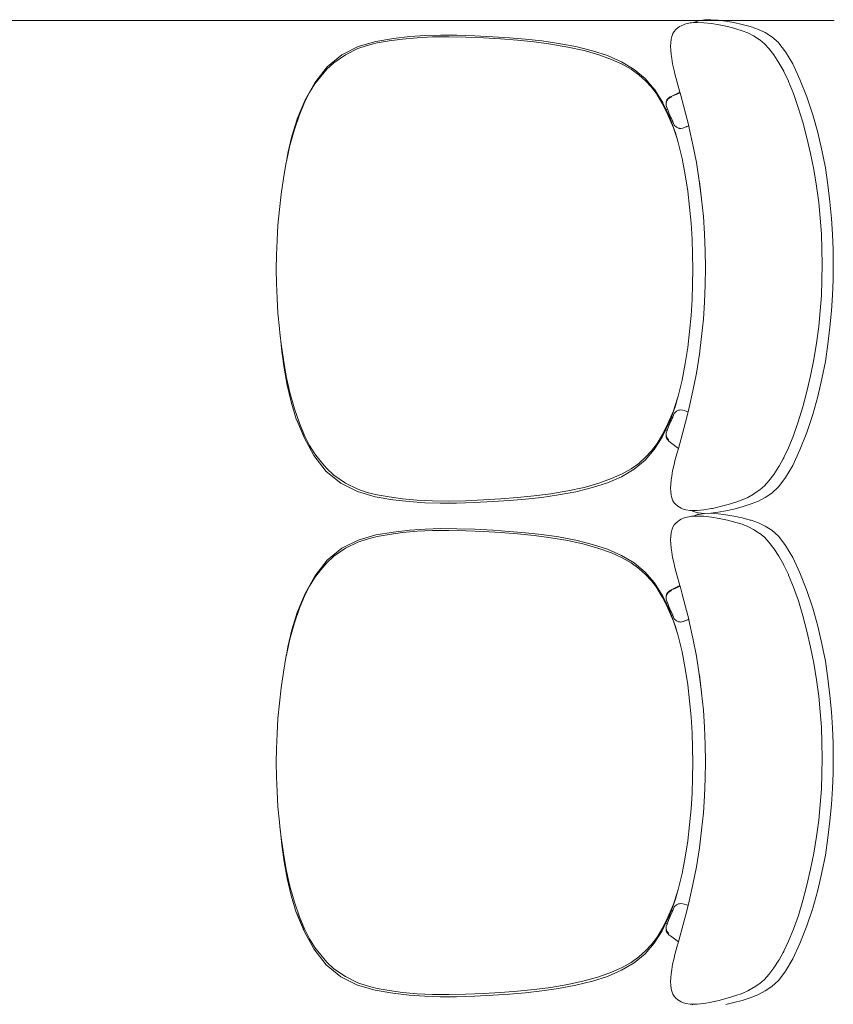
# Model space of a CAD drawing. Header units: feet. Extents: x 8 to 127, y 6 to 90.
# Tile 499 of 538: x 60.372 to 60.79, y 55.736 to 56.242. Entities that reach past the tile are written whole.
import ezdxf

# ---------------------------------------------------------------- set-up
doc = ezdxf.new("R2010")
doc.units = ezdxf.units.FT
doc.header["$MEASUREMENT"] = 0
doc.layers.add('Alvenaria', color=7, linetype='Continuous')
doc.layers.add('MOBILIÁRIO - móveis', color=250, linetype='Continuous')

msp = doc.modelspace()

# ---------------------------------------------------------------- linework, layer by layer
at = {"layer": 'Alvenaria', "lineweight": 5}
msp.add_line((58.69022, 56.24195), (60.79055, 56.24195), dxfattribs=at)
at = {"layer": 'MOBILIÁRIO - móveis', "lineweight": 5}
for p, q in [((60.7102, 56.23811), (60.70911, 56.23724)), ((60.7102, 56.23811), (60.7111, 56.23873)), ((60.7111, 56.23873), (60.71193, 56.23919)), ((60.71355, 56.2399), (60.71193, 56.23919)), ((60.71355, 56.2399), (60.7143, 56.24017)), ((60.7143, 56.24017), (60.71654, 56.24064)), ((60.71654, 56.24064), (60.71718, 56.2407)), ((60.71718, 56.2407), (60.71818, 56.24076)), ((60.71821, 56.24076), (60.71818, 56.24076)), ((60.72042, 56.24161), (60.71821, 56.24076)), ((60.71821, 56.24076), (60.72016, 56.24088)), ((60.72016, 56.24088), (60.72367, 56.24075)), ((60.72087, 56.2417), (60.72042, 56.24161)), ((60.72392, 56.2422), (60.72087, 56.2417)), ((60.72367, 56.24075), (60.72749, 56.24032)), ((60.72728, 56.24229), (60.72392, 56.2422)), ((60.73095, 56.24203), (60.72728, 56.24229)), ((60.72749, 56.24032), (60.73153, 56.23962)), ((60.73493, 56.24153), (60.73095, 56.24203)), ((60.73153, 56.23962), (60.7357, 56.23871)), ((60.73911, 56.24081), (60.73493, 56.24153)), ((60.7357, 56.23871), (60.73961, 56.23771)), ((60.74338, 56.2399), (60.73911, 56.24081)), ((60.74008, 56.23759), (60.73961, 56.23771)), ((60.74008, 56.23759), (60.74328, 56.23663)), ((60.74751, 56.2388), (60.74338, 56.2399)), ((60.74787, 56.23868), (60.74751, 56.2388)), ((60.74787, 56.23868), (60.75163, 56.23733)), ((60.56396, 56.23263), (60.55491, 56.23115)), ((60.5723, 56.23359), (60.56396, 56.23263)), ((60.56864, 56.23235), (60.57619, 56.23304)), ((60.58026, 56.23414), (60.5723, 56.23359)), ((60.58409, 56.23341), (60.57619, 56.23304)), ((60.58824, 56.23438), (60.58026, 56.23414)), ((60.58409, 56.23341), (60.59241, 56.23348)), ((60.59661, 56.23434), (60.58824, 56.23438)), ((60.60123, 56.23329), (60.59241, 56.23348)), ((60.60584, 56.23402), (60.59661, 56.23434)), ((60.60123, 56.23329), (60.61022, 56.2329)), ((60.6151, 56.23352), (60.60584, 56.23402)), ((60.61905, 56.23238), (60.61022, 56.2329)), ((60.62367, 56.23297), (60.6151, 56.23352)), ((60.63193, 56.23228), (60.62367, 56.23297)), ((60.70672, 56.23225), (60.70714, 56.23362)), ((60.70714, 56.23362), (60.70763, 56.23515)), ((60.70832, 56.23625), (60.70763, 56.23515)), ((60.70911, 56.23724), (60.70832, 56.23625)), ((60.74328, 56.23663), (60.74619, 56.23549)), ((60.74619, 56.23549), (60.7492, 56.23393)), ((60.7492, 56.23393), (60.75205, 56.2321)), ((60.75163, 56.23733), (60.75514, 56.23565)), ((60.75514, 56.23565), (60.75851, 56.23355)), ((60.75851, 56.23355), (60.76193, 56.2305)), ((60.54585, 56.22854), (60.53739, 56.22425)), ((60.5457, 56.22746), (60.53933, 56.22429)), ((60.55035, 56.22905), (60.5457, 56.22746)), ((60.55491, 56.23115), (60.54585, 56.22854)), ((60.55565, 56.23035), (60.55035, 56.22905)), ((60.55565, 56.23035), (60.56171, 56.23142)), ((60.56864, 56.23235), (60.56171, 56.23142)), ((60.61905, 56.23238), (60.62773, 56.2317)), ((60.63627, 56.23084), (60.62773, 56.2317)), ((60.6403, 56.23136), (60.63193, 56.23228)), ((60.63627, 56.23084), (60.64483, 56.22971)), ((60.64887, 56.2301), (60.6403, 56.23136)), ((60.65356, 56.22821), (60.64483, 56.22971)), ((60.65772, 56.22842), (60.64887, 56.2301)), ((60.65356, 56.22821), (60.66196, 56.22638)), ((60.66633, 56.22631), (60.65772, 56.22842)), ((60.70642, 56.22865), (60.70656, 56.23035)), ((60.70656, 56.22664), (60.70642, 56.22865)), ((60.70656, 56.23035), (60.70672, 56.23225)), ((60.75205, 56.2321), (60.75238, 56.23187)), ((60.75476, 56.22993), (60.75238, 56.23187)), ((60.75476, 56.22993), (60.75705, 56.22748)), ((60.75962, 56.22414), (60.75705, 56.22748)), ((60.76212, 56.23027), (60.76193, 56.2305)), ((60.76212, 56.23027), (60.76566, 56.22575)), ((60.53739, 56.22425), (60.52988, 56.2181)), ((60.53933, 56.22429), (60.53331, 56.22019)), ((60.66953, 56.22422), (60.66196, 56.22638)), ((60.67413, 56.22379), (60.66633, 56.22631)), ((60.66953, 56.22422), (60.67613, 56.22186)), ((60.68129, 56.22065), (60.67413, 56.22379)), ((60.70673, 56.22439), (60.70656, 56.22664)), ((60.70673, 56.22439), (60.70708, 56.22235)), ((60.76223, 56.22017), (60.75962, 56.22414)), ((60.76931, 56.21957), (60.76566, 56.22575)), ((60.52988, 56.2181), (60.52355, 56.20985)), ((60.53331, 56.22019), (60.52975, 56.21682)), ((60.68163, 56.21944), (60.67613, 56.22186)), ((60.68783, 56.21672), (60.68129, 56.22065)), ((60.68624, 56.21683), (60.68163, 56.21944)), ((60.70753, 56.21951), (60.70708, 56.22235)), ((60.70829, 56.21623), (60.70753, 56.21951)), ((60.76466, 56.21582), (60.76223, 56.22017)), ((60.773, 56.21159), (60.76931, 56.21957)), ((60.52356, 56.20925), (60.52652, 56.21312)), ((60.52975, 56.21682), (60.52652, 56.21312)), ((60.69017, 56.21394), (60.68624, 56.21683)), ((60.69347, 56.21205), (60.68783, 56.21672)), ((60.69017, 56.21394), (60.6936, 56.21082)), ((60.70875, 56.21444), (60.70829, 56.21623)), ((60.70875, 56.21444), (60.70972, 56.21064)), ((60.76466, 56.21582), (60.76472, 56.2157)), ((60.76472, 56.2157), (60.76476, 56.21561)), ((60.76476, 56.21561), (60.76706, 56.21071)), ((60.52355, 56.20985), (60.51845, 56.20066)), ((60.52356, 56.20925), (60.52081, 56.20488)), ((60.69812, 56.20664), (60.69347, 56.21205)), ((60.69668, 56.20754), (60.6936, 56.21082)), ((60.69955, 56.20375), (60.69668, 56.20754)), ((60.70972, 56.21064), (60.71126, 56.20506)), ((60.76706, 56.21071), (60.76715, 56.21053)), ((60.76968, 56.20429), (60.76715, 56.21053)), ((60.77649, 56.20261), (60.773, 56.21159)), ((60.52081, 56.20488), (60.51817, 56.19968)), ((60.69812, 56.20664), (60.69815, 56.20659)), ((60.69815, 56.20659), (60.70224, 56.20011)), ((60.69843, 56.20598), (60.70245, 56.19966)), ((60.69961, 56.20365), (60.69955, 56.20375)), ((60.70241, 56.19901), (60.69961, 56.20365)), ((60.70568, 56.20228), (60.70471, 56.20125)), ((60.70584, 56.20241), (60.70568, 56.20228)), ((60.70584, 56.20241), (60.70611, 56.20255)), ((60.70643, 56.20269), (60.70611, 56.20255)), ((60.70618, 56.20212), (60.70664, 56.20237)), ((60.71126, 56.20506), (60.70643, 56.20269)), ((60.70664, 56.20237), (60.70716, 56.20261)), ((60.71135, 56.20475), (60.70759, 56.20317)), ((60.71126, 56.20506), (60.71135, 56.20475)), ((60.71135, 56.20475), (60.71245, 56.20076)), ((60.76968, 56.20429), (60.77219, 56.19721)), ((60.77958, 56.19342), (60.77649, 56.20261)), ((60.51824, 56.20017), (60.51449, 56.19128)), ((60.51462, 56.19165), (60.51843, 56.20062)), ((60.51817, 56.19968), (60.51559, 56.19344)), ((60.51843, 56.20062), (60.51845, 56.20066)), ((60.70224, 56.20011), (60.70245, 56.19966)), ((60.70516, 56.19341), (60.70241, 56.19901)), ((60.70245, 56.19966), (60.7025, 56.19959)), ((60.7025, 56.19959), (60.70421, 56.196)), ((60.70417, 56.19992), (60.70434, 56.2004)), ((60.70419, 56.20006), (60.70417, 56.19992)), ((60.70418, 56.19832), (60.70417, 56.19992)), ((60.70418, 56.19832), (60.7042, 56.19818)), ((60.70434, 56.2004), (60.70419, 56.20006)), ((60.70475, 56.19657), (60.7042, 56.19818)), ((60.70425, 56.19927), (60.70455, 56.20051)), ((60.70434, 56.2004), (60.7046, 56.20114)), ((60.70455, 56.20051), (60.70464, 56.20074)), ((60.7046, 56.20059), (60.70455, 56.20051)), ((60.70522, 56.20156), (60.7046, 56.20059)), ((60.70471, 56.20125), (60.7046, 56.20114)), ((60.7046, 56.20059), (60.70464, 56.20074)), ((60.70522, 56.20156), (60.70618, 56.20212)), ((60.70558, 56.20179), (60.70522, 56.20156)), ((60.70618, 56.20212), (60.70558, 56.20179)), ((60.7142, 56.1942), (60.71245, 56.20076)), ((60.77219, 56.19721), (60.7745, 56.18958)), ((60.51559, 56.19344), (60.51301, 56.18591)), ((60.70489, 56.19623), (60.70421, 56.196)), ((60.70421, 56.196), (60.70605, 56.19215)), ((60.70475, 56.19657), (60.70489, 56.19623)), ((60.70549, 56.19483), (60.70484, 56.1964)), ((60.70489, 56.19623), (60.70549, 56.19483)), ((60.70791, 56.18675), (60.70516, 56.19341)), ((60.70566, 56.19442), (60.70549, 56.19483)), ((60.70668, 56.19203), (60.70566, 56.19442)), ((60.70605, 56.19215), (60.70697, 56.18964)), ((60.70677, 56.19182), (60.70668, 56.19203)), ((60.7142, 56.1942), (60.7158, 56.18776)), ((60.78222, 56.18421), (60.77958, 56.19342)), ((60.51165, 56.18238), (60.51444, 56.19119)), ((60.51444, 56.19119), (60.51449, 56.19128)), ((60.51462, 56.19165), (60.51449, 56.19128)), ((60.70677, 56.19182), (60.70762, 56.18984)), ((60.70759, 56.18997), (60.70677, 56.19182)), ((60.70762, 56.18984), (60.70697, 56.18964)), ((60.70697, 56.18964), (60.70901, 56.18403)), ((60.70762, 56.18984), (60.70762, 56.1898)), ((60.70762, 56.1898), (60.70837, 56.188)), ((60.70949, 56.18698), (60.70837, 56.188)), ((60.71085, 56.18639), (60.70949, 56.18698)), ((60.71343, 56.18679), (60.7158, 56.18776)), ((60.71393, 56.18695), (60.71468, 56.18725)), ((60.71491, 56.18734), (60.71468, 56.18725)), ((60.71491, 56.18734), (60.71546, 56.18756)), ((60.71581, 56.18771), (60.71546, 56.18756)), ((60.7158, 56.18776), (60.71581, 56.18771)), ((60.71581, 56.18771), (60.71609, 56.18658)), ((60.7745, 56.18958), (60.7766, 56.18161)), ((60.50963, 56.17364), (60.51165, 56.18238)), ((60.51301, 56.18591), (60.51067, 56.17763)), ((60.70981, 56.18101), (60.70791, 56.18675)), ((60.70901, 56.18403), (60.70981, 56.18101)), ((60.71115, 56.18646), (60.71063, 56.18654)), ((60.71075, 56.18647), (60.71115, 56.18646)), ((60.71085, 56.18639), (60.71142, 56.18642)), ((60.71142, 56.18642), (60.71115, 56.18646)), ((60.71182, 56.18636), (60.71142, 56.18642)), ((60.71182, 56.18636), (60.71281, 56.18657)), ((60.71281, 56.18657), (60.71317, 56.18669)), ((60.71343, 56.18679), (60.71317, 56.18669)), ((60.71393, 56.18695), (60.71343, 56.18679)), ((60.71798, 56.17798), (60.71609, 56.18658)), ((60.78437, 56.17514), (60.78222, 56.18421)), ((60.50887, 56.1693), (60.51067, 56.17763)), ((60.71041, 56.17921), (60.70981, 56.18101)), ((60.71243, 56.17095), (60.71041, 56.17921)), ((60.71798, 56.17798), (60.71974, 56.16883)), ((60.77852, 56.1735), (60.7766, 56.18161)), ((60.50887, 56.1693), (60.50963, 56.17364)), ((60.78019, 56.1652), (60.77852, 56.1735)), ((60.78609, 56.16618), (60.78437, 56.17514)), ((60.50883, 56.16909), (60.50827, 56.16584)), ((60.50883, 56.16909), (60.50887, 56.1693)), ((60.71404, 56.16244), (60.71243, 56.17095)), ((60.71974, 56.16883), (60.72123, 56.1595)), ((60.5081, 56.16487), (60.50737, 56.16062)), ((60.5081, 56.16487), (60.50811, 56.16496)), ((60.50811, 56.16496), (60.50827, 56.16584)), ((60.71531, 56.15412), (60.71404, 56.16244)), ((60.78157, 56.15668), (60.78019, 56.1652)), ((60.78744, 56.15729), (60.78609, 56.16618)), ((60.5062, 56.15253), (60.50737, 56.16062)), ((60.72123, 56.1595), (60.72243, 56.15023)), ((60.7213, 56.15914), (60.72243, 56.15023)), ((60.78266, 56.14827), (60.78157, 56.15668)), ((60.78847, 56.14858), (60.78744, 56.15729)), ((60.5062, 56.15253), (60.50527, 56.14461)), ((60.71629, 56.14587), (60.71531, 56.15412)), ((60.72246, 56.14996), (60.72243, 56.15023)), ((60.72335, 56.14104), (60.72246, 56.14996)), ((60.78267, 56.14824), (60.78266, 56.14827)), ((60.78348, 56.14017), (60.78267, 56.14824)), ((60.78924, 56.14014), (60.78847, 56.14858)), ((60.50456, 56.13667), (60.50527, 56.14461)), ((60.71702, 56.1376), (60.71629, 56.14587)), ((60.50456, 56.13667), (60.50406, 56.12887)), ((60.71752, 56.12946), (60.71702, 56.1376)), ((60.72335, 56.14104), (60.72397, 56.13225)), ((60.78348, 56.14017), (60.78348, 56.14015)), ((60.78348, 56.14015), (60.78403, 56.13225)), ((60.78976, 56.13198), (60.78924, 56.14014)), ((60.72397, 56.13225), (60.72433, 56.12344)), ((60.78403, 56.13223), (60.78403, 56.13225)), ((60.78435, 56.12431), (60.78403, 56.13223)), ((60.79006, 56.12409), (60.78976, 56.13198)), ((60.50375, 56.12137), (60.50406, 56.12887)), ((60.71782, 56.12162), (60.71752, 56.12946)), ((60.50375, 56.12137), (60.50364, 56.11402)), ((60.71791, 56.11393), (60.71782, 56.12162)), ((60.72433, 56.12344), (60.72444, 56.11462)), ((60.78435, 56.12431), (60.78435, 56.1243)), ((60.78446, 56.11636), (60.78435, 56.1243)), ((60.79017, 56.11634), (60.79006, 56.12409)), ((60.78435, 56.10842), (60.78446, 56.11636)), ((60.79006, 56.1086), (60.79017, 56.11634)), ((60.50375, 56.10667), (60.50364, 56.11402)), ((60.71782, 56.10624), (60.71791, 56.11393)), ((60.72444, 56.11462), (60.72433, 56.1058)), ((60.50406, 56.09918), (60.50375, 56.10667)), ((60.71752, 56.0984), (60.71782, 56.10624)), ((60.78403, 56.10049), (60.78435, 56.10842)), ((60.78976, 56.10071), (60.79006, 56.1086)), ((60.72433, 56.1058), (60.72397, 56.097)), ((60.50456, 56.09139), (60.50406, 56.09918)), ((60.71702, 56.09027), (60.71752, 56.0984)), ((60.72397, 56.097), (60.72335, 56.08823)), ((60.78348, 56.09257), (60.78403, 56.10049)), ((60.78924, 56.09255), (60.78976, 56.10071)), ((60.50527, 56.08346), (60.50456, 56.09139)), ((60.78267, 56.08448), (60.78348, 56.09257)), ((60.78847, 56.08411), (60.78924, 56.09255)), ((60.71629, 56.08201), (60.71702, 56.09027)), ((60.72335, 56.08823), (60.72246, 56.07935)), ((60.50554, 56.08116), (60.50527, 56.08346)), ((60.50562, 56.0802), (60.50554, 56.08116)), ((60.5062, 56.07556), (60.50554, 56.08116)), ((60.71531, 56.07379), (60.71629, 56.08201)), ((60.78157, 56.07604), (60.78267, 56.08448)), ((60.78744, 56.0754), (60.78847, 56.08411)), ((60.5066, 56.07166), (60.50562, 56.0802)), ((60.72246, 56.07935), (60.7213, 56.07022)), ((60.78019, 56.06752), (60.78157, 56.07604)), ((60.50737, 56.06749), (60.5062, 56.07556)), ((60.50782, 56.06307), (60.5066, 56.07166)), ((60.71404, 56.06548), (60.71531, 56.07379)), ((60.78609, 56.06651), (60.78744, 56.0754)), ((60.50883, 56.05904), (60.50737, 56.06749)), ((60.71243, 56.05699), (60.71404, 56.06548)), ((60.7213, 56.07022), (60.71974, 56.06052)), ((60.77852, 56.05923), (60.78019, 56.06752)), ((60.78437, 56.05755), (60.78609, 56.06651)), ((60.50929, 56.05442), (60.50782, 56.06307)), ((60.71798, 56.05143), (60.71974, 56.06052)), ((60.51067, 56.05054), (60.50883, 56.05904)), ((60.71041, 56.04877), (60.71243, 56.05699)), ((60.7766, 56.05111), (60.77852, 56.05923)), ((60.78222, 56.04848), (60.78437, 56.05755)), ((60.51126, 56.04572), (60.50929, 56.05442)), ((60.51301, 56.04228), (60.51067, 56.05054)), ((60.71609, 56.04291), (60.71798, 56.05143)), ((60.7766, 56.05111), (60.7745, 56.04315)), ((60.514, 56.03696), (60.51126, 56.04572)), ((60.70791, 56.04125), (60.71002, 56.0476)), ((60.71002, 56.0476), (60.70901, 56.04381)), ((60.71002, 56.0476), (60.71041, 56.04877)), ((60.77958, 56.03927), (60.78222, 56.04848)), ((60.51301, 56.04228), (60.51559, 56.03478)), ((60.70516, 56.03462), (60.70791, 56.04125)), ((60.70901, 56.04381), (60.70693, 56.03812)), ((60.70837, 56.03988), (60.70949, 56.04093)), ((60.70945, 56.04074), (60.71063, 56.04143)), ((60.71063, 56.04143), (60.70949, 56.04093)), ((60.71063, 56.04143), (60.71098, 56.0415)), ((60.71063, 56.04143), (60.71075, 56.04149)), ((60.71085, 56.04153), (60.71075, 56.04149)), ((60.71098, 56.0415), (60.71075, 56.04149)), ((60.71112, 56.04152), (60.71085, 56.04153)), ((60.71098, 56.0415), (60.71112, 56.04152)), ((60.71112, 56.04152), (60.71182, 56.04166)), ((60.71281, 56.0415), (60.71182, 56.04166)), ((60.71281, 56.0415), (60.71343, 56.04133)), ((60.71343, 56.04133), (60.71393, 56.04118)), ((60.71393, 56.04118), (60.71538, 56.04068)), ((60.7142, 56.03536), (60.71552, 56.04064)), ((60.71552, 56.04064), (60.71538, 56.04068)), ((60.71552, 56.04064), (60.71609, 56.04291)), ((60.7745, 56.04315), (60.77219, 56.03552)), ((60.514, 56.03696), (60.51402, 56.03691)), ((60.51402, 56.03691), (60.51418, 56.03641)), ((60.51778, 56.02805), (60.51402, 56.03691)), ((60.51418, 56.03641), (60.5142, 56.03637)), ((60.5142, 56.03637), (60.51797, 56.02743)), ((60.70605, 56.03572), (60.70452, 56.03252)), ((60.70566, 56.03348), (60.70668, 56.03586)), ((60.70693, 56.03812), (60.70605, 56.03572)), ((60.70668, 56.03586), (60.70693, 56.03643)), ((60.70693, 56.03812), (60.70756, 56.03792)), ((60.70693, 56.03643), (60.70759, 56.03793)), ((60.70756, 56.03792), (60.70693, 56.03643)), ((60.70762, 56.03809), (60.70756, 56.03792)), ((60.70756, 56.03792), (60.70759, 56.03792)), ((60.70762, 56.03809), (60.70837, 56.03988)), ((60.71245, 56.02887), (60.7142, 56.03536)), ((60.77219, 56.03552), (60.76968, 56.02843)), ((60.77649, 56.03009), (60.77958, 56.03927)), ((60.51817, 56.02856), (60.51559, 56.03478)), ((60.70394, 56.03129), (60.70224, 56.02771)), ((60.70241, 56.02905), (60.70516, 56.03462)), ((60.70394, 56.03129), (60.7025, 56.02831)), ((60.70452, 56.03252), (60.70394, 56.03129)), ((60.70394, 56.03129), (60.70465, 56.03105)), ((60.70465, 56.03105), (60.7042, 56.02971)), ((60.70475, 56.03133), (60.70465, 56.03105)), ((60.70484, 56.03151), (60.70475, 56.03133)), ((60.70484, 56.03151), (60.70566, 56.03348)), ((60.773, 56.0211), (60.77649, 56.03009)), ((60.51797, 56.02743), (60.52304, 56.01827)), ((60.51817, 56.02856), (60.52081, 56.02338)), ((60.69812, 56.02121), (60.70221, 56.02766)), ((60.70234, 56.02893), (60.69955, 56.0243)), ((60.70224, 56.02771), (60.70221, 56.02766)), ((60.70234, 56.02893), (60.70241, 56.02905)), ((60.70248, 56.02828), (60.70247, 56.02826)), ((60.7025, 56.02831), (60.70248, 56.02828)), ((60.70418, 56.02955), (60.70417, 56.02794)), ((60.70417, 56.02794), (60.70419, 56.02776)), ((60.70444, 56.02719), (60.70417, 56.02794)), ((60.7042, 56.02971), (60.70418, 56.02955)), ((60.70419, 56.02776), (60.70426, 56.02758)), ((60.70455, 56.02748), (60.70425, 56.02867)), ((60.70426, 56.02758), (60.70433, 56.02745)), ((60.70433, 56.02745), (60.70444, 56.02719)), ((60.7046, 56.02673), (60.70444, 56.02719)), ((60.70455, 56.02748), (60.70522, 56.02649)), ((60.70464, 56.02723), (60.70455, 56.02748)), ((60.7046, 56.02673), (60.70471, 56.02657)), ((60.70466, 56.02668), (60.70471, 56.02657)), ((60.70471, 56.02657), (60.70485, 56.02638)), ((60.70473, 56.02661), (60.7048, 56.02647)), ((60.70485, 56.02638), (60.70584, 56.02536)), ((60.70522, 56.02649), (60.70558, 56.02624)), ((60.70611, 56.02515), (60.70584, 56.02536)), ((60.70611, 56.02515), (60.70643, 56.02492)), ((60.71245, 56.02887), (60.71048, 56.02186)), ((60.76968, 56.02843), (60.76715, 56.02219)), ((60.52356, 56.01902), (60.52081, 56.02338)), ((60.69347, 56.01583), (60.69812, 56.02121)), ((60.69668, 56.02053), (60.6936, 56.01727)), ((60.69668, 56.02053), (60.69955, 56.0243)), ((60.71048, 56.02186), (60.70643, 56.02492)), ((60.70972, 56.01914), (60.71048, 56.02186)), ((60.76715, 56.02219), (60.76476, 56.01709)), ((60.7693, 56.0131), (60.773, 56.0211)), ((60.52304, 56.01827), (60.52937, 56.01005)), ((60.52652, 56.01516), (60.52356, 56.01902)), ((60.52975, 56.01148), (60.52652, 56.01516)), ((60.68783, 56.01119), (60.69347, 56.01583)), ((60.6936, 56.01727), (60.69017, 56.01417)), ((60.70875, 56.01542), (60.70829, 56.01358)), ((60.70875, 56.01542), (60.70972, 56.01914)), ((60.7644, 56.01644), (60.76236, 56.01274)), ((60.76466, 56.01689), (60.7644, 56.01644)), ((60.76476, 56.01709), (60.76466, 56.01689)), ((60.52937, 56.01005), (60.5369, 56.00391)), ((60.52975, 56.01148), (60.53331, 56.00811)), ((60.68129, 56.00728), (60.68783, 56.01119)), ((60.68163, 56.0087), (60.68624, 56.01129)), ((60.69017, 56.01417), (60.68624, 56.01129)), ((60.70708, 56.00762), (60.70753, 56.01038)), ((60.70753, 56.01038), (60.70829, 56.01358)), ((60.75962, 56.0085), (60.76223, 56.01252)), ((60.76236, 56.01274), (60.76223, 56.01252)), ((60.76566, 56.00688), (60.7693, 56.0131)), ((60.53933, 56.00402), (60.53331, 56.00811)), ((60.67613, 56.00629), (60.66953, 56.00395)), ((60.67412, 56.00416), (60.68129, 56.00728)), ((60.68163, 56.0087), (60.67613, 56.00629)), ((60.70673, 56.00554), (60.70656, 56.00337)), ((60.70708, 56.00762), (60.70673, 56.00554)), ((60.75705, 56.0051), (60.75476, 56.00258)), ((60.75962, 56.0085), (60.75705, 56.0051)), ((60.76212, 56.00228), (60.76566, 56.00688)), ((60.5369, 56.00391), (60.5454, 55.99961)), ((60.5457, 56.00084), (60.53933, 56.00402)), ((60.5457, 56.00084), (60.55035, 55.99926)), ((60.65356, 55.99999), (60.64483, 55.99851)), ((60.66196, 56.00181), (60.65356, 55.99999)), ((60.6577, 55.99956), (60.66631, 56.00166)), ((60.66953, 56.00395), (60.66196, 56.00181)), ((60.66631, 56.00166), (60.67412, 56.00416)), ((60.70642, 56.00133), (60.70656, 56.00337)), ((60.70656, 55.99971), (60.70642, 56.00133)), ((60.70672, 55.99779), (60.70656, 55.99971)), ((60.74955, 55.9986), (60.75238, 56.00055)), ((60.75476, 56.00258), (60.75238, 56.00055)), ((60.76193, 56.00206), (60.75851, 55.99889)), ((60.76212, 56.00228), (60.76193, 56.00206)), ((60.5454, 55.99961), (60.55452, 55.99698)), ((60.55565, 55.99795), (60.55035, 55.99926)), ((60.55452, 55.99698), (60.56362, 55.99548)), ((60.56171, 55.99687), (60.55565, 55.99795)), ((60.56864, 55.99594), (60.56171, 55.99687)), ((60.56362, 55.99548), (60.57201, 55.99451)), ((60.57619, 55.99525), (60.56864, 55.99594)), ((60.58409, 55.99487), (60.57619, 55.99525)), ((60.59241, 55.99478), (60.58409, 55.99487)), ((60.60123, 55.99497), (60.59241, 55.99478)), ((60.61022, 55.99535), (60.60123, 55.99497)), ((60.61905, 55.99587), (60.61022, 55.99535)), ((60.61499, 55.99452), (60.62359, 55.99506)), ((60.62773, 55.99654), (60.61905, 55.99587)), ((60.62359, 55.99506), (60.63187, 55.99574)), ((60.63627, 55.99739), (60.62773, 55.99654)), ((60.63187, 55.99574), (60.64025, 55.99665)), ((60.64483, 55.99851), (60.63627, 55.99739)), ((60.64025, 55.99665), (60.64883, 55.9979)), ((60.64883, 55.9979), (60.6577, 55.99956)), ((60.70714, 55.9965), (60.70672, 55.99779)), ((60.70763, 55.99495), (60.70714, 55.9965)), ((60.70763, 55.99495), (60.70832, 55.99394)), ((60.74328, 55.9954), (60.74008, 55.99428)), ((60.74619, 55.99668), (60.74328, 55.9954)), ((60.7492, 55.99838), (60.74619, 55.99668)), ((60.75163, 55.9948), (60.74788, 55.99327)), ((60.74955, 55.9986), (60.7492, 55.99838)), ((60.75514, 55.99664), (60.75163, 55.9948)), ((60.75851, 55.99889), (60.75514, 55.99664)), ((60.57201, 55.99451), (60.58001, 55.99394)), ((60.58001, 55.99394), (60.58803, 55.99369)), ((60.58803, 55.99369), (60.59644, 55.99372)), ((60.59644, 55.99372), (60.6057, 55.99402)), ((60.6057, 55.99402), (60.61499, 55.99452)), ((60.70911, 55.99294), (60.70832, 55.99394)), ((60.71, 55.99231), (60.70911, 55.99294)), ((60.7102, 55.99218), (60.71, 55.99231)), ((60.7111, 55.99155), (60.7102, 55.99218)), ((60.71193, 55.99108), (60.7111, 55.99155)), ((60.71268, 55.9908), (60.71193, 55.99108)), ((60.7143, 55.99023), (60.71268, 55.9908)), ((60.71654, 55.98992), (60.7143, 55.99023)), ((60.71718, 55.98985), (60.71654, 55.98992)), ((60.71748, 55.98986), (60.71718, 55.98985)), ((60.72016, 55.98988), (60.71748, 55.98986)), ((60.71748, 55.98986), (60.71796, 55.98953)), ((60.71796, 55.98953), (60.72042, 55.98878)), ((60.72016, 55.98988), (60.72367, 55.99022)), ((60.72749, 55.99088), (60.72367, 55.99022)), ((60.72749, 55.99088), (60.72802, 55.991)), ((60.73153, 55.99181), (60.72802, 55.991)), ((60.73095, 55.989), (60.73493, 55.98973)), ((60.73153, 55.99181), (60.73204, 55.99193)), ((60.73619, 55.99307), (60.73204, 55.99193)), ((60.73493, 55.98973), (60.73911, 55.99068)), ((60.74008, 55.99428), (60.73619, 55.99307)), ((60.73911, 55.99068), (60.74338, 55.99183)), ((60.74375, 55.99194), (60.74338, 55.99183)), ((60.74788, 55.99327), (60.74375, 55.99194)), ((60.7102, 55.98433), (60.7111, 55.98495)), ((60.7111, 55.98495), (60.71193, 55.9854)), ((60.71355, 55.98611), (60.71193, 55.9854)), ((60.71355, 55.98611), (60.7143, 55.98638)), ((60.7143, 55.98638), (60.71654, 55.98685)), ((60.71654, 55.98685), (60.71718, 55.98692)), ((60.71718, 55.98692), (60.71819, 55.98697)), ((60.71821, 55.98698), (60.71819, 55.98697)), ((60.72042, 55.98783), (60.71821, 55.98698)), ((60.71821, 55.98698), (60.72016, 55.98709)), ((60.72016, 55.98709), (60.72367, 55.98697)), ((60.72087, 55.98869), (60.72042, 55.98878)), ((60.72087, 55.98791), (60.72042, 55.98783)), ((60.72087, 55.98869), (60.72392, 55.98839)), ((60.72392, 55.98842), (60.72087, 55.98791)), ((60.72367, 55.98697), (60.72749, 55.98653)), ((60.72392, 55.98839), (60.72728, 55.98852)), ((60.72728, 55.9885), (60.72392, 55.98842)), ((60.72728, 55.98852), (60.73095, 55.989)), ((60.73095, 55.98825), (60.72728, 55.9885)), ((60.72749, 55.98653), (60.73153, 55.98584)), ((60.73493, 55.98774), (60.73095, 55.98825)), ((60.73153, 55.98584), (60.73571, 55.98493)), ((60.73911, 55.98703), (60.73493, 55.98774)), ((60.73571, 55.98493), (60.73961, 55.98393)), ((60.74338, 55.98612), (60.73911, 55.98703)), ((60.74751, 55.98501), (60.74338, 55.98612)), ((60.74788, 55.98489), (60.74751, 55.98501)), ((60.74788, 55.98489), (60.75163, 55.98355)), ((60.5723, 55.9798), (60.56396, 55.97885)), ((60.58026, 55.98035), (60.5723, 55.9798)), ((60.58409, 55.97962), (60.57619, 55.97925)), ((60.58824, 55.9806), (60.58026, 55.98035)), ((60.58409, 55.97962), (60.59241, 55.9797)), ((60.59661, 55.98055), (60.58824, 55.9806)), ((60.60123, 55.97951), (60.59241, 55.9797)), ((60.60584, 55.98024), (60.59661, 55.98055)), ((60.60123, 55.97951), (60.61022, 55.97911)), ((60.6151, 55.97973), (60.60584, 55.98024)), ((60.62367, 55.97918), (60.6151, 55.97973)), ((60.70673, 55.97846), (60.70714, 55.97984)), ((60.70714, 55.97984), (60.70763, 55.98137)), ((60.70833, 55.98247), (60.70763, 55.98137)), ((60.70911, 55.98346), (60.70833, 55.98247)), ((60.7102, 55.98433), (60.70911, 55.98346)), ((60.74008, 55.9838), (60.73961, 55.98393)), ((60.74008, 55.9838), (60.74329, 55.98285)), ((60.74329, 55.98285), (60.74619, 55.9817)), ((60.74619, 55.9817), (60.7492, 55.98015)), ((60.7492, 55.98015), (60.75205, 55.97831)), ((60.75163, 55.98355), (60.75514, 55.98187)), ((60.75514, 55.98187), (60.75851, 55.97977)), ((60.75851, 55.97977), (60.76193, 55.97672)), ((60.54585, 55.97475), (60.53739, 55.97047)), ((60.55035, 55.97526), (60.5457, 55.97367)), ((60.55491, 55.97736), (60.54585, 55.97475)), ((60.55565, 55.97656), (60.55035, 55.97526)), ((60.56396, 55.97885), (60.55491, 55.97736)), ((60.55565, 55.97656), (60.56171, 55.97764)), ((60.56864, 55.97856), (60.56171, 55.97764)), ((60.56864, 55.97856), (60.57619, 55.97925)), ((60.61905, 55.97859), (60.61022, 55.97911)), ((60.61905, 55.97859), (60.62773, 55.97791)), ((60.63194, 55.97849), (60.62367, 55.97918)), ((60.63627, 55.97705), (60.62773, 55.97791)), ((60.6403, 55.97757), (60.63194, 55.97849)), ((60.63627, 55.97705), (60.64483, 55.97592)), ((60.64887, 55.97631), (60.6403, 55.97757)), ((60.65356, 55.97443), (60.64483, 55.97592)), ((60.65773, 55.97463), (60.64887, 55.97631)), ((60.65356, 55.97443), (60.66196, 55.97259)), ((60.66633, 55.97252), (60.65773, 55.97463)), ((60.70643, 55.97486), (60.70656, 55.97657)), ((60.70656, 55.97286), (60.70643, 55.97486)), ((60.70656, 55.97657), (60.70673, 55.97846)), ((60.75205, 55.97831), (60.75238, 55.97809)), ((60.75476, 55.97614), (60.75238, 55.97809)), ((60.75476, 55.97614), (60.75705, 55.97369)), ((60.76212, 55.97648), (60.76193, 55.97672)), ((60.76212, 55.97648), (60.76566, 55.97196)), ((60.53739, 55.97047), (60.52988, 55.96432)), ((60.53933, 55.9705), (60.53331, 55.9664)), ((60.5457, 55.97367), (60.53933, 55.9705)), ((60.66953, 55.97043), (60.66196, 55.97259)), ((60.67413, 55.97), (60.66633, 55.97252)), ((60.66953, 55.97043), (60.67613, 55.96808)), ((60.68129, 55.96686), (60.67413, 55.97)), ((60.70673, 55.9706), (60.70656, 55.97286)), ((60.70673, 55.9706), (60.70708, 55.96856)), ((60.75962, 55.97035), (60.75705, 55.97369)), ((60.76223, 55.96638), (60.75962, 55.97035)), ((60.76931, 55.96578), (60.76566, 55.97196)), ((60.52988, 55.96432), (60.52355, 55.95607)), ((60.53331, 55.9664), (60.52975, 55.96303)), ((60.68163, 55.96565), (60.67613, 55.96808)), ((60.68783, 55.96293), (60.68129, 55.96686)), ((60.68624, 55.96305), (60.68163, 55.96565)), ((60.70753, 55.96572), (60.70708, 55.96856)), ((60.7083, 55.96244), (60.70753, 55.96572)), ((60.76466, 55.96204), (60.76223, 55.96638)), ((60.773, 55.9578), (60.76931, 55.96578)), ((60.52357, 55.95546), (60.52652, 55.95934)), ((60.52975, 55.96303), (60.52652, 55.95934)), ((60.69018, 55.96015), (60.68624, 55.96305)), ((60.69348, 55.95827), (60.68783, 55.96293)), ((60.69018, 55.96015), (60.6936, 55.95703)), ((60.70875, 55.96065), (60.7083, 55.96244)), ((60.70875, 55.96065), (60.70972, 55.95686)), ((60.76466, 55.96204), (60.76472, 55.96191)), ((60.76472, 55.96191), (60.76476, 55.96182)), ((60.76476, 55.96182), (60.76706, 55.95693)), ((60.52355, 55.95607), (60.51845, 55.94688)), ((60.52357, 55.95546), (60.52081, 55.95109)), ((60.69812, 55.95285), (60.69348, 55.95827)), ((60.69668, 55.95375), (60.6936, 55.95703)), ((60.70972, 55.95686), (60.71126, 55.95128)), ((60.76706, 55.95693), (60.76715, 55.95674)), ((60.76968, 55.95051), (60.76715, 55.95674)), ((60.77649, 55.94882), (60.773, 55.9578)), ((60.52081, 55.95109), (60.51817, 55.9459)), ((60.69955, 55.94996), (60.69668, 55.95375)), ((60.69812, 55.95285), (60.69815, 55.95281)), ((60.69815, 55.95281), (60.70224, 55.94632)), ((60.69843, 55.95219), (60.70246, 55.94587)), ((60.69961, 55.94986), (60.69955, 55.94996)), ((60.70241, 55.94522), (60.69961, 55.94986)), ((60.71126, 55.95128), (60.70643, 55.94891)), ((60.71135, 55.95096), (60.70759, 55.94938)), ((60.71126, 55.95128), (60.71135, 55.95096)), ((60.71135, 55.95096), (60.71245, 55.94698)), ((60.76968, 55.95051), (60.7722, 55.94342)), ((60.51824, 55.94638), (60.51449, 55.9375)), ((60.51462, 55.93786), (60.51843, 55.94684)), ((60.51817, 55.9459), (60.51559, 55.93965)), ((60.51843, 55.94684), (60.51845, 55.94688)), ((60.70224, 55.94632), (60.70246, 55.94587)), ((60.70516, 55.93962), (60.70241, 55.94522)), ((60.70246, 55.94587), (60.7025, 55.94581)), ((60.7025, 55.94581), (60.70422, 55.94221)), ((60.70417, 55.94613), (60.70434, 55.94661)), ((60.70419, 55.94627), (60.70417, 55.94613)), ((60.70418, 55.94454), (60.70417, 55.94613)), ((60.70418, 55.94454), (60.7042, 55.94439)), ((60.70434, 55.94661), (60.70419, 55.94627)), ((60.70475, 55.94278), (60.7042, 55.94439)), ((60.70425, 55.94549), (60.70455, 55.94673)), ((60.70434, 55.94661), (60.7046, 55.94736)), ((60.70455, 55.94673), (60.70464, 55.94695)), ((60.7046, 55.9468), (60.70455, 55.94673)), ((60.70522, 55.94777), (60.7046, 55.9468)), ((60.70471, 55.94747), (60.7046, 55.94736)), ((60.7046, 55.9468), (60.70464, 55.94695)), ((60.70568, 55.94849), (60.70471, 55.94747)), ((60.70522, 55.94777), (60.70618, 55.94833)), ((60.70558, 55.948), (60.70522, 55.94777)), ((60.70618, 55.94833), (60.70558, 55.948)), ((60.70584, 55.94862), (60.70568, 55.94849)), ((60.70584, 55.94862), (60.70611, 55.94876)), ((60.70643, 55.94891), (60.70611, 55.94876)), ((60.70618, 55.94833), (60.70664, 55.94858)), ((60.70664, 55.94858), (60.70716, 55.94882)), ((60.7142, 55.94042), (60.71245, 55.94698)), ((60.77958, 55.93964), (60.77649, 55.94882)), ((60.51559, 55.93965), (60.51301, 55.93213)), ((60.70489, 55.94245), (60.70422, 55.94221)), ((60.70422, 55.94221), (60.70606, 55.93837)), ((60.70475, 55.94278), (60.70489, 55.94245)), ((60.70549, 55.94105), (60.70484, 55.94261)), ((60.70489, 55.94245), (60.70549, 55.94105)), ((60.70791, 55.93296), (60.70516, 55.93962)), ((60.70566, 55.94063), (60.70549, 55.94105)), ((60.70668, 55.93824), (60.70566, 55.94063)), ((60.7142, 55.94042), (60.7158, 55.93397)), ((60.7722, 55.94342), (60.7745, 55.93579)), ((60.78222, 55.93042), (60.77958, 55.93964)), ((60.51166, 55.92859), (60.51444, 55.9374)), ((60.51444, 55.9374), (60.51449, 55.9375)), ((60.51462, 55.93786), (60.51449, 55.9375)), ((60.70606, 55.93837), (60.70697, 55.93585)), ((60.70677, 55.93803), (60.70668, 55.93824)), ((60.70677, 55.93803), (60.70762, 55.93605)), ((60.70759, 55.93619), (60.70677, 55.93803)), ((60.70762, 55.93605), (60.70697, 55.93585)), ((60.70697, 55.93585), (60.70901, 55.93024)), ((60.70762, 55.93605), (60.70763, 55.93601)), ((60.70763, 55.93601), (60.70837, 55.93421)), ((60.70949, 55.93319), (60.70837, 55.93421)), ((60.71343, 55.933), (60.7158, 55.93397)), ((60.71581, 55.93392), (60.71546, 55.93378)), ((60.7158, 55.93397), (60.71581, 55.93392)), ((60.71581, 55.93392), (60.71609, 55.93279)), ((60.7745, 55.93579), (60.77661, 55.92782)), ((60.51301, 55.93213), (60.51068, 55.92384)), ((60.70981, 55.92722), (60.70791, 55.93296)), ((60.70901, 55.93024), (60.70981, 55.92722)), ((60.71085, 55.9326), (60.70949, 55.93319)), ((60.71115, 55.93268), (60.71063, 55.93275)), ((60.71075, 55.93268), (60.71115, 55.93268)), ((60.71085, 55.9326), (60.71142, 55.93264)), ((60.71142, 55.93264), (60.71115, 55.93268)), ((60.71182, 55.93258), (60.71142, 55.93264)), ((60.71182, 55.93258), (60.71281, 55.93279)), ((60.71281, 55.93279), (60.71318, 55.9329)), ((60.71343, 55.933), (60.71318, 55.9329)), ((60.71393, 55.93316), (60.71343, 55.933)), ((60.71393, 55.93316), (60.71468, 55.93346)), ((60.71491, 55.93355), (60.71468, 55.93346)), ((60.71491, 55.93355), (60.71546, 55.93378)), ((60.71798, 55.9242), (60.71609, 55.93279)), ((60.78437, 55.92135), (60.78222, 55.93042)), ((60.50887, 55.91551), (60.51068, 55.92384)), ((60.50963, 55.91986), (60.51166, 55.92859)), ((60.71041, 55.92542), (60.70981, 55.92722)), ((60.71243, 55.91717), (60.71041, 55.92542)), ((60.71798, 55.9242), (60.71974, 55.91504)), ((60.77852, 55.91971), (60.77661, 55.92782)), ((60.50887, 55.91551), (60.50963, 55.91986)), ((60.78019, 55.91141), (60.77852, 55.91971)), ((60.78609, 55.91239), (60.78437, 55.92135)), ((60.50883, 55.91531), (60.50827, 55.91205)), ((60.50883, 55.91531), (60.50887, 55.91551)), ((60.71404, 55.90865), (60.71243, 55.91717)), ((60.71974, 55.91504), (60.72123, 55.90572)), ((60.5081, 55.91108), (60.50737, 55.90684)), ((60.5081, 55.91108), (60.50811, 55.91118)), ((60.50811, 55.91118), (60.50827, 55.91205)), ((60.71531, 55.90033), (60.71404, 55.90865)), ((60.78157, 55.9029), (60.78019, 55.91141)), ((60.78744, 55.9035), (60.78609, 55.91239)), ((60.5062, 55.89874), (60.50737, 55.90684)), ((60.72123, 55.90572), (60.72243, 55.89645)), ((60.7213, 55.90535), (60.72243, 55.89645)), ((60.78848, 55.89479), (60.78744, 55.9035)), ((60.5062, 55.89874), (60.50527, 55.89082)), ((60.7163, 55.89209), (60.71531, 55.90033)), ((60.78266, 55.89448), (60.78157, 55.9029)), ((60.72247, 55.89617), (60.72243, 55.89645)), ((60.72335, 55.88726), (60.72247, 55.89617)), ((60.78267, 55.89445), (60.78266, 55.89448)), ((60.78348, 55.88639), (60.78267, 55.89445)), ((60.78924, 55.88635), (60.78848, 55.89479)), ((60.50457, 55.88289), (60.50527, 55.89082)), ((60.71702, 55.88381), (60.7163, 55.89209)), ((60.71752, 55.87568), (60.71702, 55.88381)), ((60.72335, 55.88726), (60.72397, 55.87846)), ((60.78348, 55.88639), (60.78348, 55.88636)), ((60.78348, 55.88636), (60.78403, 55.87846)), ((60.78976, 55.87819), (60.78924, 55.88635)), ((60.50457, 55.88289), (60.50406, 55.87509)), ((60.72397, 55.87846), (60.72433, 55.86965)), ((60.78404, 55.87844), (60.78403, 55.87846)), ((60.78435, 55.87053), (60.78404, 55.87844)), ((60.79007, 55.87031), (60.78976, 55.87819)), ((60.50375, 55.86759), (60.50406, 55.87509)), ((60.71782, 55.86784), (60.71752, 55.87568)), ((60.72433, 55.86965), (60.72445, 55.86083)), ((60.78435, 55.87053), (60.78435, 55.87051)), ((60.78446, 55.86257), (60.78435, 55.87051)), ((60.79017, 55.86256), (60.79007, 55.87031)), ((60.50375, 55.86759), (60.50365, 55.86024)), ((60.71792, 55.86014), (60.71782, 55.86784)), ((60.50375, 55.85289), (60.50365, 55.86024)), ((60.71782, 55.85245), (60.71792, 55.86014)), ((60.72445, 55.86083), (60.72433, 55.85201)), ((60.78435, 55.85464), (60.78446, 55.86257)), ((60.79007, 55.85481), (60.79017, 55.86256)), ((60.50406, 55.84539), (60.50375, 55.85289)), ((60.78404, 55.84671), (60.78435, 55.85464)), ((60.78976, 55.84692), (60.79007, 55.85481)), ((60.71752, 55.84462), (60.71782, 55.85245)), ((60.72433, 55.85201), (60.72397, 55.84321)), ((60.50457, 55.8376), (60.50406, 55.84539)), ((60.71702, 55.83649), (60.71752, 55.84462)), ((60.72397, 55.84321), (60.72335, 55.83445)), ((60.78348, 55.83879), (60.78404, 55.84671)), ((60.78924, 55.83876), (60.78976, 55.84692)), ((60.78267, 55.8307), (60.78348, 55.83879)), ((60.78848, 55.83032), (60.78924, 55.83876)), ((60.50527, 55.82968), (60.50457, 55.8376)), ((60.7163, 55.82823), (60.71702, 55.83649)), ((60.72335, 55.83445), (60.72247, 55.82557)), ((60.50554, 55.82737), (60.50527, 55.82968)), ((60.71531, 55.82), (60.7163, 55.82823)), ((60.78157, 55.82225), (60.78267, 55.8307)), ((60.78744, 55.82161), (60.78848, 55.83032)), ((60.50563, 55.82642), (60.50554, 55.82737)), ((60.5062, 55.82178), (60.50554, 55.82737)), ((60.5066, 55.81788), (60.50563, 55.82642)), ((60.72247, 55.82557), (60.7213, 55.81643)), ((60.50737, 55.8137), (60.5062, 55.82178)), ((60.50782, 55.80928), (60.5066, 55.81788)), ((60.71404, 55.8117), (60.71531, 55.82)), ((60.78019, 55.81374), (60.78157, 55.82225)), ((60.78609, 55.81273), (60.78744, 55.82161)), ((60.50883, 55.80526), (60.50737, 55.8137)), ((60.7213, 55.81643), (60.71974, 55.80673)), ((60.77852, 55.80544), (60.78019, 55.81374)), ((60.78437, 55.80377), (60.78609, 55.81273)), ((60.50929, 55.80063), (60.50782, 55.80928)), ((60.71243, 55.80321), (60.71404, 55.8117)), ((60.51068, 55.79675), (60.50883, 55.80526)), ((60.71041, 55.79498), (60.71243, 55.80321)), ((60.71798, 55.79764), (60.71974, 55.80673)), ((60.77661, 55.79733), (60.77852, 55.80544)), ((60.78222, 55.7947), (60.78437, 55.80377)), ((60.51126, 55.79194), (60.50929, 55.80063)), ((60.71609, 55.78912), (60.71798, 55.79764)), ((60.77661, 55.79733), (60.7745, 55.78936)), ((60.51301, 55.78849), (60.51068, 55.79675)), ((60.70791, 55.78747), (60.71002, 55.79381)), ((60.71002, 55.79381), (60.70901, 55.79002)), ((60.71002, 55.79381), (60.71041, 55.79498)), ((60.77958, 55.78548), (60.78222, 55.7947)), ((60.514, 55.78317), (60.51126, 55.79194)), ((60.51301, 55.78849), (60.51559, 55.78099)), ((60.70516, 55.78084), (60.70791, 55.78747)), ((60.70901, 55.79002), (60.70693, 55.78433)), ((60.70837, 55.7861), (60.70949, 55.78715)), ((60.70945, 55.78695), (60.71063, 55.78764)), ((60.71063, 55.78764), (60.70949, 55.78715)), ((60.71063, 55.78764), (60.71098, 55.78771)), ((60.71063, 55.78764), (60.71075, 55.7877)), ((60.71085, 55.78775), (60.71075, 55.7877)), ((60.71098, 55.78771), (60.71075, 55.7877)), ((60.71112, 55.78774), (60.71085, 55.78775)), ((60.71098, 55.78771), (60.71112, 55.78774)), ((60.71112, 55.78774), (60.71182, 55.78787)), ((60.71281, 55.78772), (60.71182, 55.78787)), ((60.71281, 55.78772), (60.71343, 55.78755)), ((60.71343, 55.78755), (60.71393, 55.78739)), ((60.71393, 55.78739), (60.71538, 55.7869)), ((60.71552, 55.78685), (60.71609, 55.78912)), ((60.7745, 55.78936), (60.7722, 55.78174)), ((60.514, 55.78317), (60.51402, 55.78313)), ((60.51402, 55.78313), (60.51418, 55.78262)), ((60.51778, 55.77426), (60.51402, 55.78313)), ((60.51418, 55.78262), (60.5142, 55.78258)), ((60.5142, 55.78258), (60.51797, 55.77364)), ((60.70605, 55.78193), (60.70452, 55.77873)), ((60.70566, 55.77969), (60.70668, 55.78208)), ((60.70693, 55.78433), (60.70605, 55.78193)), ((60.70668, 55.78208), (60.70693, 55.78264)), ((60.70693, 55.78433), (60.70756, 55.78414)), ((60.70756, 55.78414), (60.70693, 55.78264)), ((60.70693, 55.78264), (60.70759, 55.78414)), ((60.70763, 55.7843), (60.70756, 55.78414)), ((60.70756, 55.78414), (60.70759, 55.78413)), ((60.70763, 55.7843), (60.70837, 55.7861)), ((60.7142, 55.78157), (60.71552, 55.78685)), ((60.71552, 55.78685), (60.71538, 55.7869)), ((60.77649, 55.7763), (60.77958, 55.78548)), ((60.51817, 55.77477), (60.51559, 55.78099)), ((60.70394, 55.77751), (60.70224, 55.77392)), ((60.70241, 55.77527), (60.70516, 55.78084)), ((60.70394, 55.77751), (60.7025, 55.77452)), ((60.70452, 55.77873), (60.70394, 55.77751)), ((60.70394, 55.77751), (60.70465, 55.77726)), ((60.70465, 55.77726), (60.7042, 55.77593)), ((60.70475, 55.77755), (60.70465, 55.77726)), ((60.70484, 55.77772), (60.70475, 55.77755)), ((60.70484, 55.77772), (60.70566, 55.77969)), ((60.71245, 55.77508), (60.7142, 55.78157)), ((60.7722, 55.78174), (60.76968, 55.77465)), ((60.51797, 55.77364), (60.52305, 55.76449)), ((60.51817, 55.77477), (60.52081, 55.7696)), ((60.69812, 55.76742), (60.70221, 55.77387)), ((60.70234, 55.77514), (60.69955, 55.77052)), ((60.70224, 55.77392), (60.70221, 55.77387)), ((60.70234, 55.77514), (60.70241, 55.77527)), ((60.70248, 55.77449), (60.70247, 55.77447)), ((60.7025, 55.77452), (60.70248, 55.77449)), ((60.70418, 55.77576), (60.70417, 55.77415)), ((60.70417, 55.77415), (60.70419, 55.77397)), ((60.70444, 55.77341), (60.70417, 55.77415)), ((60.7042, 55.77593), (60.70418, 55.77576)), ((60.70419, 55.77397), (60.70426, 55.77379)), ((60.70455, 55.77369), (60.70425, 55.77489)), ((60.70426, 55.77379), (60.70433, 55.77366)), ((60.70433, 55.77366), (60.70444, 55.77341)), ((60.7046, 55.77295), (60.70444, 55.77341)), ((60.70455, 55.77369), (60.70522, 55.77271)), ((60.70464, 55.77344), (60.70455, 55.77369)), ((60.7046, 55.77295), (60.70471, 55.77279)), ((60.70466, 55.77289), (60.70471, 55.77279)), ((60.70471, 55.77279), (60.70485, 55.77259)), ((60.70474, 55.77282), (60.7048, 55.77268)), ((60.70485, 55.77259), (60.70584, 55.77158)), ((60.70522, 55.77271), (60.70558, 55.77246)), ((60.71245, 55.77508), (60.71048, 55.76807)), ((60.76968, 55.77465), (60.76715, 55.7684)), ((60.773, 55.76732), (60.77649, 55.7763)), ((60.52357, 55.76524), (60.52081, 55.7696)), ((60.69347, 55.76204), (60.69812, 55.76742)), ((60.69668, 55.76675), (60.6936, 55.76348)), ((60.69668, 55.76675), (60.69955, 55.77052)), ((60.70611, 55.77137), (60.70584, 55.77158)), ((60.70611, 55.77137), (60.70643, 55.77114)), ((60.71048, 55.76807), (60.70643, 55.77114)), ((60.70972, 55.76535), (60.71048, 55.76807)), ((60.76715, 55.7684), (60.76476, 55.7633)), ((60.76931, 55.75932), (60.773, 55.76732)), ((60.52305, 55.76449), (60.52937, 55.75626)), ((60.52652, 55.76138), (60.52357, 55.76524)), ((60.68783, 55.7574), (60.69347, 55.76204)), ((60.6936, 55.76348), (60.69018, 55.76038)), ((60.70875, 55.76163), (60.70972, 55.76535)), ((60.7644, 55.76265), (60.76236, 55.75895)), ((60.76466, 55.76311), (60.7644, 55.76265)), ((60.76476, 55.7633), (60.76466, 55.76311)), ((60.52975, 55.75769), (60.52652, 55.76138)), ((60.52975, 55.75769), (60.53331, 55.75433)), ((60.68129, 55.75349), (60.68783, 55.7574)), ((60.68163, 55.75491), (60.68624, 55.7575)), ((60.69018, 55.76038), (60.68624, 55.7575)), ((60.70753, 55.75659), (60.7083, 55.75979)), ((60.70875, 55.76163), (60.7083, 55.75979)), ((60.75962, 55.75471), (60.76223, 55.75873)), ((60.76236, 55.75895), (60.76223, 55.75873)), ((60.76566, 55.75309), (60.76931, 55.75932)), ((60.52937, 55.75626), (60.5369, 55.75012)), ((60.53933, 55.75023), (60.53331, 55.75433)), ((60.67613, 55.7525), (60.66953, 55.75017)), ((60.67412, 55.75037), (60.68129, 55.75349)), ((60.68163, 55.75491), (60.67613, 55.7525)), ((60.70673, 55.75175), (60.70656, 55.74958)), ((60.70708, 55.75383), (60.70673, 55.75175)), ((60.70708, 55.75383), (60.70753, 55.75659)), ((60.75962, 55.75471), (60.75705, 55.75131)), ((60.76212, 55.7485), (60.76566, 55.75309)), ((60.5369, 55.75012), (60.5454, 55.74582)), ((60.5457, 55.74706), (60.53933, 55.75023)), ((60.5457, 55.74706), (60.55035, 55.74547)), ((60.66196, 55.74802), (60.65356, 55.7462)), ((60.6577, 55.74578), (60.66632, 55.74787)), ((60.66953, 55.75017), (60.66196, 55.74802)), ((60.66632, 55.74787), (60.67412, 55.75037)), ((60.70643, 55.74754), (60.70656, 55.74958)), ((60.70656, 55.74593), (60.70643, 55.74754)), ((60.74955, 55.74482), (60.75238, 55.74676)), ((60.75476, 55.74879), (60.75238, 55.74676)), ((60.75705, 55.75131), (60.75476, 55.74879)), ((60.76193, 55.74827), (60.75851, 55.7451)), ((60.76212, 55.7485), (60.76193, 55.74827)), ((60.5454, 55.74582), (60.55452, 55.7432)), ((60.55565, 55.74417), (60.55035, 55.74547)), ((60.55452, 55.7432), (60.56362, 55.74169)), ((60.56171, 55.74309), (60.55565, 55.74417)), ((60.56864, 55.74215), (60.56171, 55.74309)), ((60.56362, 55.74169), (60.57201, 55.74072)), ((60.57619, 55.74146), (60.56864, 55.74215)), ((60.58409, 55.74108), (60.57619, 55.74146)), ((60.61022, 55.74157), (60.60123, 55.74118)), ((60.61905, 55.74208), (60.61022, 55.74157)), ((60.62773, 55.74275), (60.61905, 55.74208)), ((60.62359, 55.74128), (60.63187, 55.74195)), ((60.63627, 55.7436), (60.62773, 55.74275)), ((60.63187, 55.74195), (60.64025, 55.74287)), ((60.64483, 55.74472), (60.63627, 55.7436)), ((60.64025, 55.74287), (60.64883, 55.74411)), ((60.65356, 55.7462), (60.64483, 55.74472)), ((60.64883, 55.74411), (60.6577, 55.74578)), ((60.70673, 55.744), (60.70656, 55.74593)), ((60.70714, 55.74271), (60.70673, 55.744)), ((60.70763, 55.74116), (60.70714, 55.74271)), ((60.74329, 55.74161), (60.74008, 55.74049)), ((60.74619, 55.7429), (60.74329, 55.74161)), ((60.7492, 55.7446), (60.74619, 55.7429)), ((60.74955, 55.74482), (60.7492, 55.7446)), ((60.75514, 55.74286), (60.75164, 55.74102)), ((60.75851, 55.7451), (60.75514, 55.74286)), ((60.57201, 55.74072), (60.58001, 55.74016)), ((60.58001, 55.74016), (60.58803, 55.7399)), ((60.59241, 55.741), (60.58409, 55.74108)), ((60.58803, 55.7399), (60.59644, 55.73993)), ((60.60123, 55.74118), (60.59241, 55.741)), ((60.59644, 55.73993), (60.6057, 55.74024)), ((60.6057, 55.74024), (60.61499, 55.74074)), ((60.61499, 55.74074), (60.62359, 55.74128)), ((60.70763, 55.74116), (60.70833, 55.74016)), ((60.70911, 55.73915), (60.70833, 55.74016)), ((60.71, 55.73853), (60.70911, 55.73915)), ((60.7102, 55.73839), (60.71, 55.73853)), ((60.7111, 55.73776), (60.7102, 55.73839)), ((60.71193, 55.7373), (60.7111, 55.73776)), ((60.71268, 55.73701), (60.71193, 55.7373)), ((60.7143, 55.73645), (60.71268, 55.73701)), ((60.71654, 55.73614), (60.7143, 55.73645)), ((60.72016, 55.73609), (60.72367, 55.73643)), ((60.72749, 55.7371), (60.72367, 55.73643)), ((60.72749, 55.7371), (60.72802, 55.73721)), ((60.73153, 55.73802), (60.72802, 55.73721)), ((60.73153, 55.73802), (60.73204, 55.73814)), ((60.73619, 55.73928), (60.73204, 55.73814)), ((60.73493, 55.73595), (60.73911, 55.7369)), ((60.74008, 55.74049), (60.73619, 55.73928)), ((60.73911, 55.7369), (60.74338, 55.73804)), ((60.74375, 55.73815), (60.74338, 55.73804)), ((60.74788, 55.73948), (60.74375, 55.73815)), ((60.75164, 55.74102), (60.74788, 55.73948)), ((60.71718, 55.73607), (60.71654, 55.73614)), ((60.71748, 55.73607), (60.71718, 55.73607)), ((60.72016, 55.73609), (60.71748, 55.73607)), ((60.71748, 55.73607), (60.71796, 55.73574))]:
    msp.add_line(p, q, dxfattribs=at)

doc.saveas('drawing.dxf')
